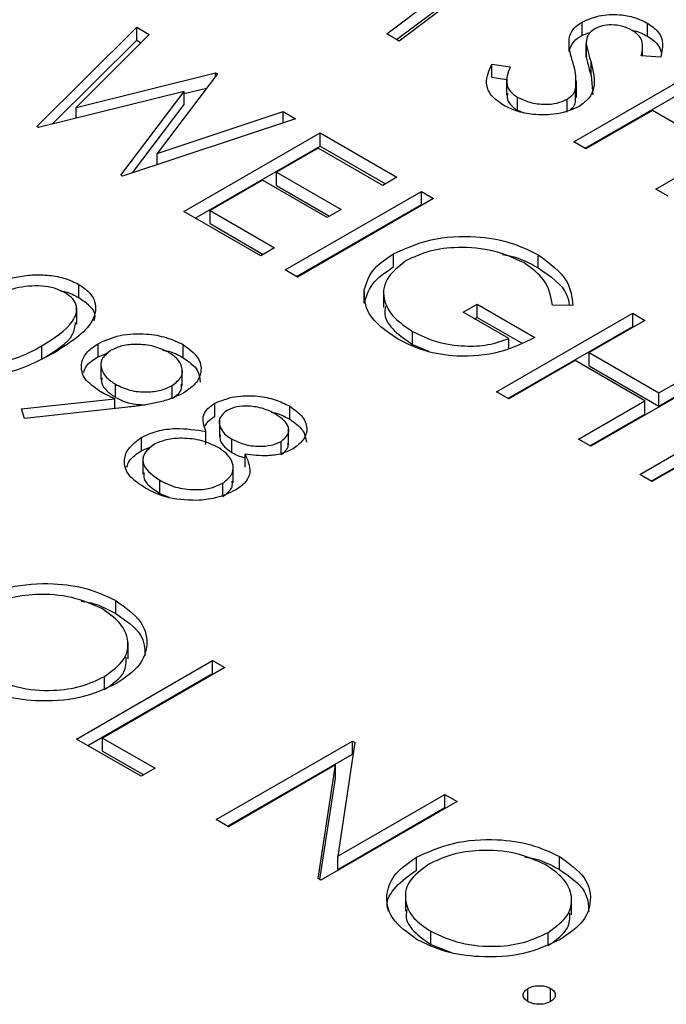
# Model space of a CAD drawing. Header units: inches. Extents: x 1802 to 2468, y -253 to -72.
# Tile 456 of 570: x 2221.633 to 2222.036, y -87.879 to -87.266. Entities that reach past the tile are written whole.
import ezdxf

# ---------------------------------------------------------------- set-up
doc = ezdxf.new("R2010")
doc.units = ezdxf.units.IN
doc.header["$LTSCALE"] = 0.5
doc.header["$MEASUREMENT"] = 0
doc.layers.add('DST-M-S', color=53, linetype='Continuous')

msp = doc.modelspace()

# ---------------------------------------------------------------- linework, layer by layer
at = {"layer": 'DST-M-S', "linetype": 'Continuous', "lineweight": 25}
for p, q in [((2221.94272, -87.22354), (2221.86914, -87.27903)), ((2221.86149, -87.27461), (2221.91442, -87.23467)), ((2221.86762, -87.27815), (2221.91442, -87.24284)), ((2221.98314, -87.27539), (2221.98314, -87.26722)), ((2222.02385, -87.27603), (2222.02385, -87.26786)), ((2221.64341, -87.33241), (2221.70569, -87.27039)), ((2221.71356, -87.27494), (2221.66793, -87.32045)), ((2221.70569, -87.27039), (2221.71356, -87.27494)), ((2221.70569, -87.27856), (2221.70569, -87.27039)), ((2221.86914, -87.27903), (2221.86149, -87.27461)), ((2221.98314, -87.27539), (2221.9885, -87.27343)), ((2221.65313, -87.33089), (2221.70569, -87.27856)), ((2221.70569, -87.27856), (2221.70837, -87.28011)), ((2221.97497, -87.28558), (2221.97497, -87.27742)), ((2221.98573, -87.27918), (2221.98573, -87.28939)), ((2221.98574, -87.28914), (2221.98574, -87.28097)), ((2222.02076, -87.2883), (2222.02076, -87.28135)), ((2221.98584, -87.28837), (2221.98574, -87.28914)), ((2222.03209, -87.2892), (2222.01999, -87.28824)), ((2221.92684, -87.29344), (2221.93832, -87.2951)), ((2221.92684, -87.30161), (2221.92684, -87.29344)), ((2221.97792, -87.34183), (2222.06278, -87.29284)), ((2221.9887, -87.3006), (2221.9887, -87.29243)), ((2221.66793, -87.32045), (2221.75486, -87.29878)), ((2221.75597, -87.29942), (2221.7184, -87.34909)), ((2221.75486, -87.29878), (2221.75597, -87.29942)), ((2221.75486, -87.30088), (2221.75486, -87.29878)), ((2221.9887, -87.3006), (2221.98988, -87.31257)), ((2221.92684, -87.30161), (2221.93609, -87.30294)), ((2221.93609, -87.30253), (2221.93609, -87.31274)), ((2221.97955, -87.31414), (2221.97955, -87.30394)), ((2221.985, -87.34591), (2222.06278, -87.30101)), ((2221.73523, -87.31049), (2221.6445, -87.33304)), ((2221.69586, -87.36269), (2221.73523, -87.31049)), ((2221.73523, -87.31184), (2221.74921, -87.30835)), ((2221.73523, -87.31865), (2221.73523, -87.31049)), ((2221.9791, -87.31691), (2221.9791, -87.30875)), ((2221.70308, -87.36128), (2221.73523, -87.31865)), ((2221.94281, -87.32218), (2221.94281, -87.31402)), ((2221.97381, -87.32348), (2221.97381, -87.31531)), ((2221.66793, -87.32721), (2221.66793, -87.32045)), ((2221.7184, -87.34909), (2221.7969, -87.32305)), ((2221.7969, -87.32305), (2221.80468, -87.32754)), ((2221.7969, -87.33013), (2221.7969, -87.32305)), ((2221.94281, -87.32218), (2221.94576, -87.32337)), ((2222.02688, -87.32236), (2221.98554, -87.34622)), ((2222.07039, -87.34748), (2222.02688, -87.32236)), ((2221.80468, -87.32754), (2221.69695, -87.36332)), ((2221.6445, -87.33304), (2221.64341, -87.33241)), ((2221.73506, -87.38532), (2221.81991, -87.33633)), ((2221.81991, -87.33633), (2221.86778, -87.36396)), ((2221.81991, -87.3445), (2221.81991, -87.33633)), ((2221.98554, -87.34622), (2221.97792, -87.34183)), ((2221.7184, -87.35619), (2221.7184, -87.34909)), ((2221.74213, -87.3894), (2221.81991, -87.3445)), ((2221.81882, -87.34575), (2221.79272, -87.36082)), ((2221.85907, -87.36899), (2221.81882, -87.34575)), ((2221.81991, -87.3445), (2221.86071, -87.36805)), ((2222.02905, -87.37134), (2222.07039, -87.34748)), ((2221.79272, -87.36082), (2221.83297, -87.38406)), ((2221.79272, -87.36899), (2221.79272, -87.36082)), ((2221.69695, -87.36332), (2221.69586, -87.36269)), ((2221.78401, -87.36585), (2221.75138, -87.38469)), ((2221.82426, -87.38908), (2221.78401, -87.36585)), ((2221.86778, -87.36396), (2221.85907, -87.36899)), ((2221.79272, -87.36899), (2221.82589, -87.38814)), ((2221.79815, -87.42174), (2221.88301, -87.37276)), ((2221.88301, -87.37276), (2221.89062, -87.37715)), ((2221.88301, -87.38092), (2221.88301, -87.37276)), ((2222.03667, -87.37574), (2222.02905, -87.37134)), ((2221.89062, -87.37715), (2221.80577, -87.42614)), ((2221.78292, -87.41295), (2221.73506, -87.38532)), ((2221.75138, -87.38469), (2221.79163, -87.40793)), ((2221.75138, -87.39285), (2221.75138, -87.38469)), ((2221.80523, -87.42582), (2221.88301, -87.38092)), ((2221.83297, -87.38406), (2221.82426, -87.38908)), ((2221.88301, -87.38092), (2221.88355, -87.38124)), ((2221.75138, -87.39285), (2221.78456, -87.41201)), ((2221.79163, -87.40793), (2221.78292, -87.41295)), ((2221.86564, -87.41984), (2221.86564, -87.41167)), ((2221.95584, -87.42046), (2221.95584, -87.41229)), ((2221.80577, -87.42614), (2221.79815, -87.42174)), ((2221.6696, -87.4389), (2221.6696, -87.43074)), ((2221.84745, -87.44235), (2221.84745, -87.43418)), ((2221.85948, -87.43498), (2221.85948, -87.44518)), ((2221.66839, -87.45554), (2221.66839, -87.44533)), ((2221.90912, -87.44812), (2221.91782, -87.44309)), ((2221.9374, -87.46445), (2221.90912, -87.44812)), ((2221.91782, -87.44309), (2221.95372, -87.46382)), ((2221.91782, -87.45126), (2221.91782, -87.44309)), ((2221.97731, -87.44392), (2221.9646, -87.44372)), ((2221.91619, -87.4522), (2221.91782, -87.45126)), ((2221.91782, -87.45126), (2221.94542, -87.46719)), ((2221.92979, -87.49773), (2222.01464, -87.44875)), ((2222.02225, -87.45314), (2221.98744, -87.47324)), ((2222.01464, -87.44875), (2222.02225, -87.45314)), ((2222.01464, -87.45691), (2222.01464, -87.44875)), ((2221.87753, -87.4682), (2221.87753, -87.46003)), ((2221.93686, -87.50181), (2222.01464, -87.45691)), ((2222.01464, -87.45691), (2222.01518, -87.45722)), ((2221.9374, -87.47046), (2221.9374, -87.46445)), ((2221.64667, -87.47716), (2221.64667, -87.469)), ((2221.6816, -87.47584), (2221.6816, -87.46767)), ((2221.7346, -87.47643), (2221.7346, -87.46826)), ((2221.87753, -87.4682), (2221.88745, -87.4724)), ((2221.6816, -87.47584), (2221.68801, -87.47348)), ((2221.97874, -87.47826), (2221.9374, -87.50213)), ((2222.02225, -87.50338), (2221.97874, -87.47826)), ((2221.98744, -87.47324), (2222.03096, -87.49836)), ((2221.98744, -87.4814), (2221.98744, -87.47324)), ((2222.03096, -87.49836), (2222.06577, -87.47826)), ((2221.68342, -87.47974), (2221.68342, -87.48995)), ((2221.73412, -87.49396), (2221.73412, -87.48375)), ((2221.98744, -87.4814), (2222.03096, -87.50652)), ((2222.07338, -87.48266), (2221.98853, -87.53164)), ((2222.03096, -87.50652), (2222.06577, -87.48643)), ((2221.69256, -87.50115), (2221.69256, -87.49298)), ((2221.72772, -87.50197), (2221.72772, -87.49381)), ((2221.63394, -87.50826), (2221.69202, -87.50197)), ((2221.69202, -87.50812), (2221.69202, -87.50197)), ((2221.9374, -87.50213), (2221.92979, -87.49773)), ((2221.98091, -87.52725), (2222.02225, -87.50338)), ((2222.02225, -87.51155), (2222.02225, -87.50338)), ((2222.03096, -87.50652), (2222.03096, -87.49836)), ((2221.63579, -87.51422), (2221.63394, -87.50826)), ((2221.70013, -87.50724), (2221.63579, -87.51422)), ((2221.75435, -87.51297), (2221.75435, -87.5048)), ((2221.80099, -87.51476), (2221.80099, -87.50659)), ((2222.01899, -87.54923), (2222.09514, -87.50527)), ((2221.75721, -87.5154), (2221.75721, -87.52561)), ((2221.98799, -87.53133), (2222.02225, -87.51155)), ((2222.02606, -87.55331), (2222.09514, -87.51343)), ((2222.10275, -87.50966), (2222.0266, -87.55362)), ((2221.80034, -87.53063), (2221.80034, -87.52042)), ((2221.70876, -87.53426), (2221.70876, -87.5261)), ((2221.74876, -87.53051), (2221.74876, -87.52234)), ((2221.76498, -87.53541), (2221.76498, -87.52725)), ((2221.98853, -87.53164), (2221.98091, -87.52725)), ((2221.70876, -87.53426), (2221.71506, -87.53174)), ((2221.79574, -87.53681), (2221.79574, -87.52864)), ((2221.70956, -87.53889), (2221.70956, -87.5491)), ((2221.77327, -87.54466), (2221.77327, -87.53649)), ((2221.76575, -87.55434), (2221.76575, -87.54413)), ((2222.0266, -87.55362), (2222.01899, -87.54923)), ((2221.72007, -87.56098), (2221.72007, -87.55282)), ((2221.75935, -87.56284), (2221.75935, -87.55467)), ((2221.72007, -87.56098), (2221.7258, -87.56342)), ((2221.69263, -87.63589), (2221.69263, -87.62773)), ((2221.70029, -87.66414), (2221.70029, -87.65393)), ((2221.66816, -87.71408), (2221.75301, -87.66509)), ((2221.75301, -87.66509), (2221.76062, -87.66949)), ((2221.75301, -87.67326), (2221.75301, -87.66509)), ((2221.67523, -87.71816), (2221.75301, -87.67326)), ((2221.76062, -87.66949), (2221.68447, -87.71345)), ((2221.68561, -87.68328), (2221.68561, -87.67511)), ((2221.75301, -87.67326), (2221.75355, -87.67357)), ((2221.70841, -87.73731), (2221.66816, -87.71408)), ((2221.68447, -87.71345), (2221.71711, -87.73229)), ((2221.68447, -87.72162), (2221.68447, -87.71345)), ((2221.75518, -87.76432), (2221.84004, -87.71533)), ((2221.84164, -87.71626), (2221.83091, -87.78717)), ((2221.84004, -87.71533), (2221.84164, -87.71626)), ((2221.84004, -87.7235), (2221.84004, -87.71533)), ((2221.68447, -87.72162), (2221.71004, -87.73637)), ((2221.76226, -87.7684), (2221.84004, -87.7235)), ((2221.84004, -87.7235), (2221.8405, -87.72377)), ((2221.82943, -87.73025), (2221.7628, -87.76871)), ((2221.81872, -87.801), (2221.82943, -87.73025)), ((2221.82943, -87.73841), (2221.82943, -87.73025)), ((2221.71711, -87.73229), (2221.70841, -87.73731)), ((2221.81986, -87.80165), (2221.82943, -87.73841)), ((2221.83091, -87.78717), (2221.89769, -87.74862)), ((2221.89769, -87.74862), (2221.90531, -87.75301)), ((2221.89769, -87.75678), (2221.89769, -87.74862)), ((2221.90531, -87.75301), (2221.82046, -87.802)), ((2221.83091, -87.79534), (2221.89769, -87.75678)), ((2221.89769, -87.75678), (2221.89824, -87.7571)), ((2221.7628, -87.76871), (2221.75518, -87.76432)), ((2221.83091, -87.79534), (2221.83091, -87.78717)), ((2221.87991, -87.79594), (2221.87991, -87.78777)), ((2221.96895, -87.79541), (2221.96895, -87.78724)), ((2221.82046, -87.802), (2221.81872, -87.801)), ((2221.87308, -87.81118), (2221.87308, -87.82138)), ((2221.97661, -87.82365), (2221.97661, -87.81344)), ((2221.88882, -87.84209), (2221.88882, -87.83393)), ((2221.96193, -87.84279), (2221.96193, -87.83463)), ((2221.88882, -87.84209), (2221.90174, -87.84703)), ((2221.94937, -87.87768), (2221.94937, -87.86951)), ((2221.96351, -87.87767), (2221.96351, -87.86951))]:
    msp.add_line(p, q, dxfattribs=at)
for points, knots in [([(2221.98314, -87.26722), (2221.98652, -87.2657), (2221.99328, -87.26264), (2222.00562, -87.26221), (2222.01617, -87.26412), (2222.02129, -87.26661), (2222.02385, -87.26786)], [0, 0, 0, 0, 0.279553, 0.558798, 0.779378, 1, 1, 1, 1]), ([(2221.97497, -87.27742), (2221.97567, -87.27528), (2221.97693, -87.27147), (2221.98124, -87.26852), (2221.98314, -87.26722)], [0, 0, 0, 0, 0.55984, 1, 1, 1, 1]), ([(2222.0143, -87.27239), (2222.01244, -87.27148), (2222.00874, -87.26964), (2222.00195, -87.26878), (2221.99559, -87.26931), (2221.99261, -87.27071), (2221.99111, -87.27141)], [0, 0, 0, 0, 0.280274, 0.559931, 0.77992, 1, 1, 1, 1]), ([(2222.02385, -87.26786), (2222.02621, -87.26952), (2222.03092, -87.27283), (2222.03411, -87.28043), (2222.03286, -87.28587), (2222.03209, -87.2892)], [0, 0, 0, 0, 0.27975, 0.559501, 1, 1, 1, 1]), ([(2221.97497, -87.28558), (2221.97567, -87.28345), (2221.97693, -87.27964), (2221.98124, -87.27669), (2221.98314, -87.27539)], [0, 0, 0, 0, 0.55984, 1, 1, 1, 1]), ([(2221.99111, -87.27141), (2221.99003, -87.27215), (2221.98786, -87.27364), (2221.98579, -87.27695), (2221.98576, -87.27944), (2221.98574, -87.28097)], [0, 0, 0, 0, 0.279946, 0.559774, 1, 1, 1, 1]), ([(2222.01403, -87.27228), (2222.01464, -87.27238), (2222.01844, -87.27304), (2222.02138, -87.27466), (2222.02385, -87.27603)], [0, 0, 0, 0, 0.1598589, 1, 1, 1, 1]), ([(2222.01999, -87.28824), (2222.02067, -87.28508), (2222.02161, -87.28068), (2222.0185, -87.27522), (2222.0157, -87.27334), (2222.0143, -87.27239)], [0, 0, 0, 0, 0.559818, 0.779848, 1, 1, 1, 1]), ([(2222.02385, -87.27603), (2222.02629, -87.27767), (2222.03061, -87.28059), (2222.03186, -87.28434), (2222.03241, -87.28597)], [0, 0, 0, 0, 0.564272, 1, 1, 1, 1]), ([(2221.97733, -87.29211), (2221.97652, -87.28938), (2221.97507, -87.28452), (2221.975, -87.27959), (2221.97497, -87.27742)], [0, 0, 0, 0, 0.560413, 1, 1, 1, 1]), ([(2221.98574, -87.28097), (2221.98621, -87.28312), (2221.98705, -87.28695), (2221.98819, -87.29076), (2221.9887, -87.29243)], [0, 0, 0, 0, 0.559906, 1, 1, 1, 1]), ([(2221.9341, -87.31904), (2221.93128, -87.31705), (2221.92563, -87.31306), (2221.92235, -87.30379), (2221.92514, -87.29737), (2221.92684, -87.29344)], [0, 0, 0, 0, 0.27988, 0.559666, 1, 1, 1, 1]), ([(2221.9791, -87.30875), (2221.97928, -87.30563), (2221.9796, -87.30004), (2221.97802, -87.29453), (2221.97733, -87.29211)], [0, 0, 0, 0, 0.559496, 1, 1, 1, 1]), ([(2221.9887, -87.29243), (2221.99008, -87.29778), (2221.992, -87.30522), (2221.9881, -87.31476), (2221.98357, -87.31811), (2221.98131, -87.31978)], [0, 0, 0, 0, 0.560115, 0.780284, 1, 1, 1, 1]), ([(2221.98574, -87.28914), (2221.98621, -87.29128), (2221.98705, -87.29511), (2221.98819, -87.29892), (2221.9887, -87.3006)], [0, 0, 0, 0, 0.559906, 1, 1, 1, 1]), ([(2221.93832, -87.2951), (2221.93696, -87.29879), (2221.93508, -87.30394), (2221.93796, -87.31057), (2221.94119, -87.31287), (2221.94281, -87.31402)], [0, 0, 0, 0, 0.559321, 0.779782, 1, 1, 1, 1]), ([(2221.93684, -87.31176), (2221.9366, -87.31263), (2221.93595, -87.31495), (2221.93807, -87.31874), (2221.94123, -87.32104), (2221.94281, -87.32218)], [0, 0, 0, 0, 0.228979, 0.614702, 1, 1, 1, 1]), ([(2221.97381, -87.31531), (2221.97529, -87.31422), (2221.97794, -87.31226), (2221.97874, -87.30982), (2221.9791, -87.30875)], [0, 0, 0, 0, 0.55899, 1, 1, 1, 1]), ([(2221.98131, -87.31978), (2221.97736, -87.32151), (2221.96946, -87.32497), (2221.95528, -87.32532), (2221.94296, -87.32339), (2221.93706, -87.32049), (2221.9341, -87.31904)], [0, 0, 0, 0, 0.279183, 0.559085, 0.779446, 1, 1, 1, 1]), ([(2221.94281, -87.31402), (2221.94532, -87.3152), (2221.95033, -87.31757), (2221.95933, -87.31881), (2221.96776, -87.31803), (2221.97179, -87.31622), (2221.97381, -87.31531)], [0, 0, 0, 0, 0.2802764, 0.5601478, 0.7801531, 1, 1, 1, 1]), ([(2221.97577, -87.32174), (2221.97647, -87.32119), (2221.97829, -87.31976), (2221.97879, -87.318), (2221.9791, -87.31691)], [0, 0, 0, 0, 0.384752, 1, 1, 1, 1]), ([(2221.86564, -87.41167), (2221.87312, -87.40832), (2221.88809, -87.40161), (2221.91522, -87.40004), (2221.93887, -87.40396), (2221.95018, -87.40951), (2221.95584, -87.41229)], [0, 0, 0, 0, 0.2795897, 0.5590718, 0.7794111, 1, 1, 1, 1]), ([(2221.94689, -87.41717), (2221.94086, -87.41445), (2221.92883, -87.40901), (2221.90723, -87.407), (2221.88769, -87.40939), (2221.87829, -87.41371), (2221.87359, -87.41587)], [0, 0, 0, 0, 0.279847, 0.559555, 0.779847, 1, 1, 1, 1]), ([(2221.84745, -87.43418), (2221.84895, -87.42945), (2221.85164, -87.42099), (2221.86135, -87.41452), (2221.86564, -87.41167)], [0, 0, 0, 0, 0.559317, 1, 1, 1, 1]), ([(2221.87359, -87.41587), (2221.86885, -87.41961), (2221.85936, -87.4271), (2221.85876, -87.44044), (2221.86532, -87.45176), (2221.87346, -87.45727), (2221.87753, -87.46003)], [0, 0, 0, 0, 0.279061, 0.558584, 0.779236, 1, 1, 1, 1]), ([(2221.93356, -87.41213), (2221.93509, -87.41236), (2221.94375, -87.41371), (2221.95038, -87.41741), (2221.95584, -87.42046)], [0, 0, 0, 0, 0.1760462, 1, 1, 1, 1]), ([(2221.9646, -87.44372), (2221.96367, -87.4382), (2221.962, -87.42834), (2221.95151, -87.42058), (2221.94689, -87.41717)], [0, 0, 0, 0, 0.55984, 1, 1, 1, 1]), ([(2221.95584, -87.41229), (2221.96291, -87.41753), (2221.97557, -87.42692), (2221.97678, -87.43871), (2221.97731, -87.44392)], [0, 0, 0, 0, 0.558579, 1, 1, 1, 1]), ([(2221.84745, -87.44235), (2221.84895, -87.43761), (2221.85164, -87.42915), (2221.86135, -87.42269), (2221.86564, -87.41984)], [0, 0, 0, 0, 0.559317, 1, 1, 1, 1]), ([(2221.95584, -87.42046), (2221.96329, -87.42562), (2221.97343, -87.43266), (2221.97486, -87.44153), (2221.97524, -87.44389)], [0, 0, 0, 0, 0.733897, 1, 1, 1, 1]), ([(2221.5966, -87.44013), (2221.60706, -87.43447), (2221.62015, -87.42739), (2221.6408, -87.42459), (2221.65137, -87.42485), (2221.66155, -87.42679), (2221.66692, -87.42942), (2221.6696, -87.43074)], [0, 0, 0, 0, 0.498702, 0.624177, 0.749467, 0.874745, 1, 1, 1, 1]), ([(2221.66115, -87.43591), (2221.65901, -87.4349), (2221.65473, -87.43288), (2221.64659, -87.43162), (2221.6383, -87.43165), (2221.62235, -87.43438), (2221.61229, -87.44001), (2221.60424, -87.44451)], [0, 0, 0, 0, 0.125139, 0.250418, 0.375519, 0.500847, 1, 1, 1, 1]), ([(2221.64667, -87.469), (2221.65424, -87.46427), (2221.66557, -87.45719), (2221.66929, -87.44587), (2221.66637, -87.43963), (2221.66289, -87.43715), (2221.66115, -87.43591)], [0, 0, 0, 0, 0.500072, 0.749021, 0.874598, 1, 1, 1, 1]), ([(2221.6696, -87.43074), (2221.6719, -87.4323), (2221.67649, -87.43541), (2221.68117, -87.44322), (2221.67848, -87.45802), (2221.66395, -87.46725), (2221.65425, -87.47341)], [0, 0, 0, 0, 0.1256, 0.251197, 0.500581, 1, 1, 1, 1]), ([(2221.65811, -87.43467), (2221.65916, -87.43486), (2221.66356, -87.43565), (2221.66699, -87.4375), (2221.6696, -87.4389)], [0, 0, 0, 0, 0.237776, 1, 1, 1, 1]), ([(2221.86817, -87.46467), (2221.86097, -87.45968), (2221.84809, -87.45076), (2221.84765, -87.43925), (2221.84745, -87.43418)], [0, 0, 0, 0, 0.559617, 1, 1, 1, 1]), ([(2221.6696, -87.4389), (2221.67184, -87.44046), (2221.67633, -87.44357), (2221.68019, -87.4488), (2221.67931, -87.45218), (2221.67896, -87.45352)], [0, 0, 0, 0, 0.375879, 0.751748, 1, 1, 1, 1]), ([(2221.86078, -87.44421), (2221.86044, -87.44594), (2221.85938, -87.45127), (2221.86562, -87.45995), (2221.87356, -87.46545), (2221.87753, -87.4682)], [0, 0, 0, 0, 0.194371, 0.597084, 1, 1, 1, 1]), ([(2221.64667, -87.47716), (2221.65473, -87.47245), (2221.66596, -87.46587), (2221.66727, -87.45697), (2221.66764, -87.45445)], [0, 0, 0, 0, 0.717337, 1, 1, 1, 1]), ([(2221.87753, -87.46003), (2221.88225, -87.46236), (2221.89167, -87.46703), (2221.90873, -87.46959), (2221.9249, -87.46886), (2221.93323, -87.46592), (2221.9374, -87.46445)], [0, 0, 0, 0, 0.280254, 0.559912, 0.779941, 1, 1, 1, 1]), ([(2221.6816, -87.46767), (2221.68598, -87.46568), (2221.69474, -87.46169), (2221.71076, -87.4611), (2221.72455, -87.46344), (2221.73125, -87.46666), (2221.7346, -87.46826)], [0, 0, 0, 0, 0.279538, 0.558851, 0.779452, 1, 1, 1, 1]), ([(2221.95372, -87.46382), (2221.94679, -87.46721), (2221.93296, -87.47399), (2221.90709, -87.47653), (2221.88427, -87.47278), (2221.87354, -87.46738), (2221.86817, -87.46467)], [0, 0, 0, 0, 0.280351, 0.559367, 0.779371, 1, 1, 1, 1]), ([(2221.62213, -87.47946), (2221.62712, -87.47782), (2221.63604, -87.4749), (2221.64342, -87.4708), (2221.64667, -87.469)], [0, 0, 0, 0, 0.559599, 1, 1, 1, 1]), ([(2221.68245, -87.49719), (2221.67908, -87.49477), (2221.67234, -87.48994), (2221.67047, -87.48114), (2221.67348, -87.47327), (2221.67889, -87.46954), (2221.6816, -87.46767)], [0, 0, 0, 0, 0.2798143, 0.5594885, 0.7796351, 1, 1, 1, 1]), ([(2221.68964, -87.47182), (2221.68737, -87.47363), (2221.68282, -87.47725), (2221.68332, -87.48368), (2221.68663, -87.48905), (2221.69058, -87.49167), (2221.69256, -87.49298)], [0, 0, 0, 0, 0.278472, 0.558424, 0.779098, 1, 1, 1, 1]), ([(2221.72551, -87.47306), (2221.7226, -87.47168), (2221.7168, -87.46892), (2221.7063, -87.4678), (2221.69656, -87.46861), (2221.69195, -87.47076), (2221.68964, -87.47182)], [0, 0, 0, 0, 0.280092, 0.560011, 0.780131, 1, 1, 1, 1]), ([(2221.72207, -87.47169), (2221.72275, -87.4718), (2221.72761, -87.4726), (2221.73137, -87.47466), (2221.7346, -87.47643)], [0, 0, 0, 0, 0.141973, 1, 1, 1, 1]), ([(2221.7346, -87.46826), (2221.738, -87.47075), (2221.74481, -87.47573), (2221.74663, -87.48477), (2221.74298, -87.49273), (2221.73754, -87.49657), (2221.73482, -87.4985)], [0, 0, 0, 0, 0.27973, 0.559163, 0.779612, 1, 1, 1, 1]), ([(2221.65425, -87.47341), (2221.64359, -87.47902), (2221.62761, -87.48742), (2221.60201, -87.48889), (2221.58849, -87.48621), (2221.58309, -87.48356), (2221.5804, -87.48224)], [0, 0, 0, 0, 0.499407, 0.748743, 0.874372, 1, 1, 1, 1]), ([(2221.67267, -87.48564), (2221.6731, -87.48429), (2221.67427, -87.48055), (2221.67874, -87.47768), (2221.6816, -87.47584)], [0, 0, 0, 0, 0.35989, 1, 1, 1, 1]), ([(2221.72772, -87.49381), (2221.72997, -87.49205), (2221.73449, -87.48853), (2221.73432, -87.48225), (2221.73132, -87.47692), (2221.72744, -87.47435), (2221.72551, -87.47306)], [0, 0, 0, 0, 0.278722, 0.558569, 0.779171, 1, 1, 1, 1]), ([(2221.7346, -87.47643), (2221.73816, -87.47891), (2221.74455, -87.48336), (2221.74497, -87.48908), (2221.74516, -87.49162)], [0, 0, 0, 0, 0.558038, 1, 1, 1, 1]), ([(2221.68401, -87.48893), (2221.68389, -87.49003), (2221.68355, -87.49286), (2221.68675, -87.49722), (2221.69062, -87.49984), (2221.69256, -87.50115)], [0, 0, 0, 0, 0.2406253, 0.6201163, 1, 1, 1, 1]), ([(2221.69202, -87.50197), (2221.69016, -87.50113), (2221.68684, -87.49962), (2221.68379, -87.49793), (2221.68245, -87.49719)], [0, 0, 0, 0, 0.559944, 1, 1, 1, 1]), ([(2221.69256, -87.49298), (2221.69539, -87.49437), (2221.70104, -87.49714), (2221.71151, -87.49815), (2221.72098, -87.49701), (2221.72547, -87.49487), (2221.72772, -87.49381)], [0, 0, 0, 0, 0.280319, 0.55953, 0.779753, 1, 1, 1, 1]), ([(2221.72772, -87.50197), (2221.73015, -87.50023), (2221.73392, -87.49752), (2221.73363, -87.49413), (2221.73352, -87.49293)], [0, 0, 0, 0, 0.644262, 1, 1, 1, 1]), ([(2221.69256, -87.50115), (2221.69539, -87.50259), (2221.70064, -87.50527), (2221.70759, -87.50563), (2221.71081, -87.50579)], [0, 0, 0, 0, 0.537306, 1, 1, 1, 1]), ([(2221.73482, -87.4985), (2221.73144, -87.50009), (2221.72585, -87.50272), (2221.71653, -87.5049), (2221.70842, -87.50627), (2221.70289, -87.50692), (2221.70013, -87.50724)], [0, 0, 0, 0, 0.3392949, 0.5594254, 0.7796947, 1, 1, 1, 1]), ([(2221.75435, -87.5048), (2221.75835, -87.50319), (2221.76636, -87.49996), (2221.78041, -87.49993), (2221.79228, -87.50231), (2221.79809, -87.50516), (2221.80099, -87.50659)], [0, 0, 0, 0, 0.278806, 0.558457, 0.77916, 1, 1, 1, 1]), ([(2221.74876, -87.52234), (2221.74753, -87.51884), (2221.74582, -87.51396), (2221.74973, -87.50797), (2221.75281, -87.50586), (2221.75435, -87.5048)], [0, 0, 0, 0, 0.5577522, 0.7789324, 1, 1, 1, 1]), ([(2221.76185, -87.50927), (2221.76007, -87.51084), (2221.75651, -87.514), (2221.75728, -87.51938), (2221.75999, -87.52391), (2221.76331, -87.52614), (2221.76498, -87.52725)], [0, 0, 0, 0, 0.277721, 0.558224, 0.779072, 1, 1, 1, 1]), ([(2221.79187, -87.51137), (2221.78949, -87.51017), (2221.78473, -87.50777), (2221.77614, -87.50643), (2221.76781, -87.50665), (2221.76383, -87.5084), (2221.76185, -87.50927)], [0, 0, 0, 0, 0.280651, 0.560566, 0.78062, 1, 1, 1, 1]), ([(2221.80099, -87.50659), (2221.804, -87.50876), (2221.81002, -87.51309), (2221.81236, -87.52091), (2221.81006, -87.52804), (2221.8054, -87.53148), (2221.80307, -87.5332)], [0, 0, 0, 0, 0.2799289, 0.5596229, 0.7799456, 1, 1, 1, 1]), ([(2221.74835, -87.51888), (2221.74884, -87.51798), (2221.75007, -87.51577), (2221.75275, -87.51402), (2221.75435, -87.51297)], [0, 0, 0, 0, 0.403371, 1, 1, 1, 1]), ([(2221.7894, -87.5103), (2221.79025, -87.51046), (2221.79471, -87.5113), (2221.79818, -87.51321), (2221.80099, -87.51476)], [0, 0, 0, 0, 0.190359, 1, 1, 1, 1]), ([(2221.79574, -87.52864), (2221.79747, -87.52712), (2221.80093, -87.52407), (2221.80032, -87.5172), (2221.79507, -87.51358), (2221.79187, -87.51137)], [0, 0, 0, 0, 0.278971, 0.559919, 1, 1, 1, 1]), ([(2221.80099, -87.51476), (2221.8041, -87.51692), (2221.8101, -87.5211), (2221.81097, -87.52649), (2221.81139, -87.52909)], [0, 0, 0, 0, 0.518201, 1, 1, 1, 1]), ([(2221.70876, -87.5261), (2221.71188, -87.52462), (2221.71811, -87.52167), (2221.7326, -87.51988), (2221.74263, -87.52141), (2221.74876, -87.52234)], [0, 0, 0, 0, 0.279987, 0.559901, 1, 1, 1, 1]), ([(2221.71128, -87.55779), (2221.70743, -87.55527), (2221.69976, -87.55025), (2221.69708, -87.54076), (2221.70028, -87.53226), (2221.70594, -87.52815), (2221.70876, -87.5261)], [0, 0, 0, 0, 0.280545, 0.559269, 0.779816, 1, 1, 1, 1]), ([(2221.75646, -87.53238), (2221.75322, -87.5308), (2221.74676, -87.52766), (2221.73498, -87.52634), (2221.724, -87.52709), (2221.71875, -87.52946), (2221.71612, -87.53064)], [0, 0, 0, 0, 0.280283, 0.560138, 0.780298, 1, 1, 1, 1]), ([(2221.75764, -87.52458), (2221.75757, -87.52568), (2221.75741, -87.52824), (2221.76007, -87.53209), (2221.76334, -87.5343), (2221.76498, -87.53541)], [0, 0, 0, 0, 0.27321, 0.636539, 1, 1, 1, 1]), ([(2221.76498, -87.52725), (2221.76746, -87.52841), (2221.77244, -87.53073), (2221.78133, -87.53189), (2221.78964, -87.53121), (2221.79371, -87.52949), (2221.79574, -87.52864)], [0, 0, 0, 0, 0.280237, 0.560145, 0.780435, 1, 1, 1, 1]), ([(2221.71612, -87.53064), (2221.71377, -87.53255), (2221.70906, -87.53638), (2221.70943, -87.54522), (2221.71603, -87.54994), (2221.72007, -87.55282)], [0, 0, 0, 0, 0.279833, 0.560198, 1, 1, 1, 1]), ([(2221.75935, -87.55467), (2221.76167, -87.55276), (2221.76632, -87.54892), (2221.7659, -87.54221), (2221.76268, -87.53652), (2221.75853, -87.53376), (2221.75646, -87.53238)], [0, 0, 0, 0, 0.2783033, 0.5585094, 0.7791463, 1, 1, 1, 1]), ([(2221.80307, -87.5332), (2221.80076, -87.53431), (2221.79615, -87.53654), (2221.78544, -87.53807), (2221.77788, -87.53709), (2221.77327, -87.53649)], [0, 0, 0, 0, 0.2801589, 0.560243, 1, 1, 1, 1]), ([(2221.79574, -87.53681), (2221.79767, -87.53529), (2221.80047, -87.53308), (2221.79999, -87.53044), (2221.79984, -87.52962)], [0, 0, 0, 0, 0.6877315, 1, 1, 1, 1]), ([(2221.69956, -87.54471), (2221.69997, -87.54333), (2221.70116, -87.53938), (2221.70576, -87.53628), (2221.70876, -87.53426)], [0, 0, 0, 0, 0.346375, 1, 1, 1, 1]), ([(2221.76498, -87.53541), (2221.76735, -87.53675), (2221.76986, -87.53815), (2221.77311, -87.53857), (2221.77327, -87.53859)], [0, 0, 0, 0, 0.95106, 1, 1, 1, 1]), ([(2221.77327, -87.53649), (2221.77516, -87.54095), (2221.77781, -87.54717), (2221.77312, -87.55495), (2221.76912, -87.55764), (2221.76712, -87.55898)], [0, 0, 0, 0, 0.558271, 0.779089, 1, 1, 1, 1]), ([(2221.71031, -87.54807), (2221.71018, -87.54931), (2221.70967, -87.55423), (2221.71562, -87.55809), (2221.72007, -87.56098)], [0, 0, 0, 0, 0.252027, 1, 1, 1, 1]), ([(2221.74312, -87.56542), (2221.73635, -87.5651), (2221.72421, -87.56453), (2221.71525, -87.55986), (2221.71128, -87.55779)], [0, 0, 0, 0, 0.557758, 1, 1, 1, 1]), ([(2221.72007, -87.55282), (2221.72319, -87.55439), (2221.72942, -87.55753), (2221.74092, -87.55902), (2221.75166, -87.55816), (2221.75679, -87.55583), (2221.75935, -87.55467)], [0, 0, 0, 0, 0.280602, 0.559962, 0.78018, 1, 1, 1, 1]), ([(2221.75935, -87.56284), (2221.76187, -87.56094), (2221.76569, -87.55805), (2221.7653, -87.55452), (2221.76517, -87.55331)], [0, 0, 0, 0, 0.658566, 1, 1, 1, 1]), ([(2221.76712, -87.55898), (2221.76316, -87.56087), (2221.7561, -87.56424), (2221.74709, -87.56506), (2221.74312, -87.56542)], [0, 0, 0, 0, 0.559346, 1, 1, 1, 1]), ([(2221.6036, -87.62826), (2221.61093, -87.62493), (2221.62559, -87.61828), (2221.65211, -87.61637), (2221.67566, -87.61971), (2221.68698, -87.62505), (2221.69263, -87.62773)], [0, 0, 0, 0, 0.279731, 0.559327, 0.77968, 1, 1, 1, 1]), ([(2221.6843, -87.63297), (2221.67825, -87.63028), (2221.66615, -87.62489), (2221.64444, -87.62327), (2221.62508, -87.62598), (2221.61586, -87.63042), (2221.61125, -87.63263)], [0, 0, 0, 0, 0.279627, 0.55935, 0.77963, 1, 1, 1, 1]), ([(2221.67121, -87.62814), (2221.67245, -87.62831), (2221.68076, -87.62944), (2221.68717, -87.63293), (2221.69263, -87.63589)], [0, 0, 0, 0, 0.149262, 1, 1, 1, 1]), ([(2221.69263, -87.62773), (2221.69858, -87.63197), (2221.71048, -87.64045), (2221.71331, -87.65598), (2221.70755, -87.66973), (2221.69799, -87.67625), (2221.69321, -87.67952)], [0, 0, 0, 0, 0.279767, 0.559358, 0.779571, 1, 1, 1, 1]), ([(2221.68561, -87.67511), (2221.69035, -87.67163), (2221.69982, -87.66465), (2221.70118, -87.65195), (2221.69571, -87.64099), (2221.6881, -87.63564), (2221.6843, -87.63297)], [0, 0, 0, 0, 0.279468, 0.55887, 0.779516, 1, 1, 1, 1]), ([(2221.69263, -87.63589), (2221.69884, -87.64012), (2221.71003, -87.64774), (2221.71069, -87.65765), (2221.71098, -87.66206)], [0, 0, 0, 0, 0.554805, 1, 1, 1, 1]), ([(2221.68561, -87.68328), (2221.69061, -87.6798), (2221.69916, -87.67386), (2221.6992, -87.66623), (2221.69921, -87.66306)], [0, 0, 0, 0, 0.584093, 1, 1, 1, 1]), ([(2221.61251, -87.67442), (2221.61851, -87.67717), (2221.63051, -87.68268), (2221.65228, -87.68452), (2221.67172, -87.68178), (2221.68098, -87.67734), (2221.68561, -87.67511)], [0, 0, 0, 0, 0.27983, 0.559389, 0.779654, 1, 1, 1, 1]), ([(2221.69321, -87.67952), (2221.68588, -87.68289), (2221.67122, -87.68963), (2221.64454, -87.69108), (2221.62094, -87.68781), (2221.60972, -87.68235), (2221.60411, -87.67962)], [0, 0, 0, 0, 0.27963, 0.559343, 0.779597, 1, 1, 1, 1]), ([(2221.87991, -87.78777), (2221.88724, -87.78444), (2221.9019, -87.77779), (2221.92843, -87.77589), (2221.95197, -87.77922), (2221.96329, -87.78457), (2221.96895, -87.78724)], [0, 0, 0, 0, 0.279731, 0.559327, 0.77968, 1, 1, 1, 1]), ([(2221.96062, -87.79248), (2221.95457, -87.78979), (2221.94246, -87.78441), (2221.92076, -87.78279), (2221.9014, -87.78549), (2221.89217, -87.78993), (2221.88756, -87.79215)], [0, 0, 0, 0, 0.279627, 0.55935, 0.77963, 1, 1, 1, 1]), ([(2221.88042, -87.83913), (2221.87458, -87.83491), (2221.86288, -87.82648), (2221.86025, -87.81111), (2221.8658, -87.7975), (2221.87521, -87.79101), (2221.87991, -87.78777)], [0, 0, 0, 0, 0.279663, 0.559354, 0.779636, 1, 1, 1, 1]), ([(2221.94753, -87.78765), (2221.94877, -87.78782), (2221.95707, -87.78896), (2221.96349, -87.79244), (2221.96895, -87.79541)], [0, 0, 0, 0, 0.1492621, 1, 1, 1, 1]), ([(2221.96895, -87.78724), (2221.9749, -87.79148), (2221.9868, -87.79996), (2221.98963, -87.8155), (2221.98387, -87.82924), (2221.97431, -87.83577), (2221.96953, -87.83903)], [0, 0, 0, 0, 0.279767, 0.559358, 0.779571, 1, 1, 1, 1]), ([(2221.86247, -87.82127), (2221.86218, -87.82026), (2221.86072, -87.81512), (2221.86626, -87.80563), (2221.87536, -87.79917), (2221.87991, -87.79594)], [0, 0, 0, 0, 0.108942, 0.554389, 1, 1, 1, 1]), ([(2221.88756, -87.79215), (2221.88286, -87.79561), (2221.87346, -87.80254), (2221.87219, -87.81511), (2221.87726, -87.82606), (2221.88497, -87.83131), (2221.88882, -87.83393)], [0, 0, 0, 0, 0.279416, 0.559077, 0.779478, 1, 1, 1, 1]), ([(2221.96193, -87.83463), (2221.96666, -87.83114), (2221.97613, -87.82417), (2221.97749, -87.81146), (2221.97202, -87.8005), (2221.96442, -87.79515), (2221.96062, -87.79248)], [0, 0, 0, 0, 0.279468, 0.55887, 0.779516, 1, 1, 1, 1]), ([(2221.96895, -87.79541), (2221.97516, -87.79964), (2221.98635, -87.80726), (2221.987, -87.81717), (2221.9873, -87.82158)], [0, 0, 0, 0, 0.554805, 1, 1, 1, 1]), ([(2221.87406, -87.82042), (2221.87376, -87.82164), (2221.87265, -87.82624), (2221.87759, -87.83425), (2221.88508, -87.83948), (2221.88882, -87.84209)], [0, 0, 0, 0, 0.153197, 0.576483, 1, 1, 1, 1]), ([(2221.96193, -87.84279), (2221.96692, -87.83932), (2221.97548, -87.83337), (2221.97551, -87.82574), (2221.97552, -87.82257)], [0, 0, 0, 0, 0.584093, 1, 1, 1, 1]), ([(2221.88882, -87.83393), (2221.89482, -87.83669), (2221.90682, -87.8422), (2221.9286, -87.84404), (2221.94804, -87.84129), (2221.9573, -87.83685), (2221.96193, -87.83463)], [0, 0, 0, 0, 0.27983, 0.559389, 0.779654, 1, 1, 1, 1]), ([(2221.96953, -87.83903), (2221.9622, -87.8424), (2221.94753, -87.84914), (2221.92085, -87.85059), (2221.89726, -87.84732), (2221.88604, -87.84186), (2221.88042, -87.83913)], [0, 0, 0, 0, 0.27963, 0.559343, 0.779597, 1, 1, 1, 1]), ([(2221.94937, -87.87767), (2221.94845, -87.877), (2221.94663, -87.87565), (2221.94625, -87.87321), (2221.94714, -87.87106), (2221.94863, -87.87003), (2221.94937, -87.86951)], [0, 0, 0, 0, 0.279581, 0.559143, 0.779575, 1, 1, 1, 1]), ([(2221.94937, -87.86951), (2221.95053, -87.86898), (2221.95287, -87.86792), (2221.9571, -87.86769), (2221.96083, -87.86821), (2221.96262, -87.86908), (2221.96351, -87.86951)], [0, 0, 0, 0, 0.279576, 0.559284, 0.779552, 1, 1, 1, 1]), ([(2221.96351, -87.86951), (2221.96444, -87.87018), (2221.96629, -87.87153), (2221.96663, -87.87397), (2221.96578, -87.87614), (2221.96427, -87.87716), (2221.96351, -87.87767)], [0, 0, 0, 0, 0.279602, 0.559212, 0.779475, 1, 1, 1, 1]), ([(2221.96351, -87.87767), (2221.96234, -87.8782), (2221.96001, -87.87927), (2221.95578, -87.87948), (2221.95204, -87.87896), (2221.95026, -87.8781), (2221.94937, -87.87767)], [0, 0, 0, 0, 0.279469, 0.559358, 0.779674, 1, 1, 1, 1])]:
    msp.add_open_spline(points, degree=3, knots=knots, dxfattribs=at)

doc.saveas('drawing.dxf')
